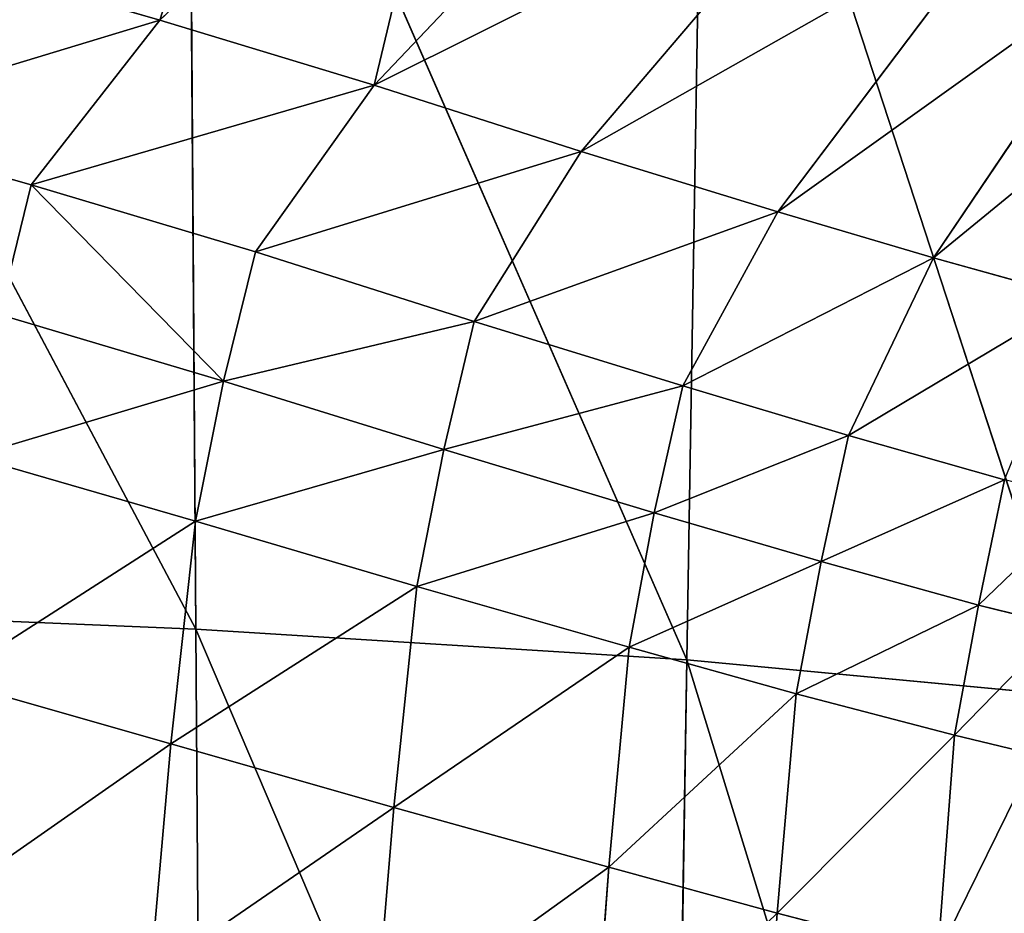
# Model space of a CAD drawing. Extents: x 0 to 21.4, y 0 to 18.7.
# Tile 327 of 482: x 11.922 to 12.211, y 10.36 to 10.623. Entities that reach past the tile are written whole.
import ezdxf

# ---------------------------------------------------------------- set-up
doc = ezdxf.new("R2010")
doc.units = 0
doc.header["$LTSCALE"] = 2.54
doc.layers.get('0').update_dxf_attribs({"color": 13, "linetype": 'CONTINUOUS'})

# ---------------------------------------------------------------- blocks, each defined once
blk = doc.blocks.new('GRUPUJ_36')
at = {"color": 0}
for p, q in [((4.74202, 10.40085, 3.54943), (4.83161, 10.34048, 3.54391)), ((4.74202, 10.40085, 3.54943), (4.83161, 10.34048, 3.54391)), ((4.62543, 10.27328, 1.67212), (4.96067, 10.38264, 1.99458)), ((4.62543, 10.27328, 1.67212), (4.96067, 10.38264, 1.99458)), ((4.83161, 10.34048, 3.54391), (4.84344, 10.38321, 3.42414)), ((4.83161, 10.34048, 3.54391), (4.84344, 10.38321, 3.42414)), ((4.94986, 10.26796, 1.79393), (4.96067, 10.38264, 1.99458)), ((4.94986, 10.26796, 1.79393), (4.96067, 10.38264, 1.99458)), ((4.93383, 10.35369, 3.40472), (4.93977, 10.37811, 3.31183)), ((4.93383, 10.35369, 3.40472), (4.93977, 10.37811, 3.31183)), ((4.97209, 10.3467, 3.39006), (4.97789, 10.37073, 3.30038)), ((4.97209, 10.3467, 3.39006), (4.97789, 10.37073, 3.30038)), ((4.94986, 10.26796, 1.79393), (5.27373, 10.36735, 2.1536)), ((4.94986, 10.26796, 1.79393), (5.27373, 10.36735, 2.1536)), ((4.72978, 10.36128, 3.66825), (4.81808, 10.29469, 3.66342)), ((4.72978, 10.36128, 3.66825), (4.81808, 10.29469, 3.66342)), ((4.88388, 10.31551, 3.54023), (4.89689, 10.36137, 3.42025)), ((4.88388, 10.31551, 3.54023), (4.89689, 10.36137, 3.42025)), ((4.89689, 10.36137, 3.42025), (4.93383, 10.35369, 3.40472)), ((4.89689, 10.36137, 3.42025), (4.93383, 10.35369, 3.40472)), ((4.92099, 10.3074, 3.52124), (4.93383, 10.35369, 3.40472)), ((4.92099, 10.3074, 3.52124), (4.93383, 10.35369, 3.40472)), ((4.93383, 10.35369, 3.40472), (4.97209, 10.3467, 3.39006)), ((4.93383, 10.35369, 3.40472), (4.97209, 10.3467, 3.39006)), ((4.95985, 10.30011, 3.50334), (4.97209, 10.3467, 3.39006)), ((4.95985, 10.30011, 3.50334), (4.97209, 10.3467, 3.39006)), ((4.97209, 10.3467, 3.39006), (5.03672, 10.34177, 3.3741)), ((4.97209, 10.3467, 3.39006), (5.03672, 10.34177, 3.3741)), ((5.02445, 10.29454, 3.48436), (5.03672, 10.34177, 3.3741)), ((5.02445, 10.29454, 3.48436), (5.03672, 10.34177, 3.3741)), ((4.81808, 10.29469, 3.66342), (4.83161, 10.34048, 3.54391)), ((4.81808, 10.29469, 3.66342), (4.83161, 10.34048, 3.54391)), ((4.83161, 10.34048, 3.54391), (4.88388, 10.31551, 3.54023)), ((4.83161, 10.34048, 3.54391), (4.88388, 10.31551, 3.54023)), ((4.86926, 10.26675, 3.66004), (4.88388, 10.31551, 3.54023)), ((4.86926, 10.26675, 3.66004), (4.88388, 10.31551, 3.54023)), ((4.88388, 10.31551, 3.54023), (4.92099, 10.3074, 3.52124)), ((4.88388, 10.31551, 3.54023), (4.92099, 10.3074, 3.52124)), ((4.71336, 10.31088, 3.78401), (4.80024, 10.23688, 3.77963)), ((4.71336, 10.31088, 3.78401), (4.80024, 10.23688, 3.77963)), ((4.90663, 10.25835, 3.63753), (4.92099, 10.3074, 3.52124)), ((4.90663, 10.25835, 3.63753), (4.92099, 10.3074, 3.52124)), ((4.92099, 10.3074, 3.52124), (4.95985, 10.30011, 3.50334)), ((4.92099, 10.3074, 3.52124), (4.95985, 10.30011, 3.50334)), ((4.94617, 10.25092, 3.61633), (4.95985, 10.30011, 3.50334)), ((4.94617, 10.25092, 3.61633), (4.95985, 10.30011, 3.50334)), ((4.95985, 10.30011, 3.50334), (5.02445, 10.29454, 3.48436)), ((4.95985, 10.30011, 3.50334), (5.02445, 10.29454, 3.48436)), ((4.80024, 10.23688, 3.77963), (4.81808, 10.29469, 3.66342)), ((4.80024, 10.23688, 3.77963), (4.81808, 10.29469, 3.66342)), ((4.81808, 10.29469, 3.66342), (4.86926, 10.26675, 3.66004)), ((4.81808, 10.29469, 3.66342), (4.86926, 10.26675, 3.66004)), ((5.01087, 10.245, 3.59431), (5.02445, 10.29454, 3.48436)), ((5.01087, 10.245, 3.59431), (5.02445, 10.29454, 3.48436)), ((5.02445, 10.29454, 3.48436), (5.09033, 10.28977, 3.46696)), ((5.02445, 10.29454, 3.48436), (5.09033, 10.28977, 3.46696)), ((4.62543, 10.27328, 1.67212), (4.94986, 10.26796, 1.79393)), ((4.62543, 10.27328, 1.67212), (4.94986, 10.26796, 1.79393)), ((4.61421, 10.12118, 1.51565), (4.94986, 10.26796, 1.79393)), ((4.61421, 10.12118, 1.51565), (4.94986, 10.26796, 1.79393)), ((4.85032, 10.20541, 3.7764), (4.86926, 10.26675, 3.66004)), ((4.85032, 10.20541, 3.7764), (4.86926, 10.26675, 3.66004)), ((4.86926, 10.26675, 3.66004), (4.90663, 10.25835, 3.63753)), ((4.86926, 10.26675, 3.66004), (4.90663, 10.25835, 3.63753)), ((4.94087, 10.12346, 1.60996), (4.94986, 10.26796, 1.79393)), ((4.94087, 10.12346, 1.60996), (4.94986, 10.26796, 1.79393)), ((4.94986, 10.26796, 1.79393), (5.26746, 10.26268, 1.9229)), ((4.94986, 10.26796, 1.79393), (5.26746, 10.26268, 1.9229)), ((4.94087, 10.12346, 1.60996), (5.26746, 10.26268, 1.9229)), ((4.94087, 10.12346, 1.60996), (5.26746, 10.26268, 1.9229)), ((4.69512, 10.2572, 3.89916), (4.78075, 10.17593, 3.89547)), ((4.69512, 10.2572, 3.89916), (4.78075, 10.17593, 3.89547)), ((4.888, 10.1964, 3.74993), (4.90663, 10.25835, 3.63753)), ((4.888, 10.1964, 3.74993), (4.90663, 10.25835, 3.63753)), ((4.90663, 10.25835, 3.63753), (4.94617, 10.25092, 3.61633)), ((4.90663, 10.25835, 3.63753), (4.94617, 10.25092, 3.61633)), ((4.92835, 10.1885, 3.72499), (4.94617, 10.25092, 3.61633)), ((4.92835, 10.1885, 3.72499), (4.94617, 10.25092, 3.61633)), ((4.94617, 10.25092, 3.61633), (5.01087, 10.245, 3.59431)), ((4.94617, 10.25092, 3.61633), (5.01087, 10.245, 3.59431)), ((4.99338, 10.18178, 3.69944), (5.01087, 10.245, 3.59431)), ((4.99338, 10.18178, 3.69944), (5.01087, 10.245, 3.59431)), ((5.01087, 10.245, 3.59431), (5.07721, 10.24003, 3.5742)), ((5.01087, 10.245, 3.59431), (5.07721, 10.24003, 3.5742)), ((4.78075, 10.17593, 3.89547), (4.80024, 10.23688, 3.77963)), ((4.78075, 10.17593, 3.89547), (4.80024, 10.23688, 3.77963)), ((4.80024, 10.23688, 3.77963), (4.85032, 10.20541, 3.7764)), ((4.80024, 10.23688, 3.77963), (4.85032, 10.20541, 3.7764)), ((4.82979, 10.14104, 3.89252), (4.85032, 10.20541, 3.7764)), ((4.82979, 10.14104, 3.89252), (4.85032, 10.20541, 3.7764)), ((4.85032, 10.20541, 3.7764), (4.888, 10.1964, 3.74993)), ((4.85032, 10.20541, 3.7764), (4.888, 10.1964, 3.74993)), ((4.67651, 10.20087, 3.9989), (4.76167, 10.11294, 3.99364)), ((4.67651, 10.20087, 3.9989), (4.76167, 10.11294, 3.99364)), ((4.86787, 10.13158, 3.86198), (4.888, 10.1964, 3.74993)), ((4.86787, 10.13158, 3.86198), (4.888, 10.1964, 3.74993)), ((4.888, 10.1964, 3.74993), (4.92835, 10.1885, 3.72499)), ((4.888, 10.1964, 3.74993), (4.92835, 10.1885, 3.72499)), ((4.90912, 10.12337, 3.83321), (4.92835, 10.1885, 3.72499)), ((4.90912, 10.12337, 3.83321), (4.92835, 10.1885, 3.72499)), ((4.92835, 10.1885, 3.72499), (4.99338, 10.18178, 3.69944)), ((4.92835, 10.1885, 3.72499), (4.99338, 10.18178, 3.69944)), ((4.97459, 10.11614, 3.8041), (4.99338, 10.18178, 3.69944)), ((4.97459, 10.11614, 3.8041), (4.99338, 10.18178, 3.69944)), ((4.99338, 10.18178, 3.69944), (5.06048, 10.17615, 3.67614)), ((4.99338, 10.18178, 3.69944), (5.06048, 10.17615, 3.67614)), ((4.76167, 10.11294, 3.99364), (4.78075, 10.17593, 3.89547)), ((4.76167, 10.11294, 3.99364), (4.78075, 10.17593, 3.89547)), ((4.78075, 10.17593, 3.89547), (4.82979, 10.14104, 3.89252)), ((4.78075, 10.17593, 3.89547), (4.82979, 10.14104, 3.89252)), ((4.81009, 10.07501, 3.98981), (4.82979, 10.14104, 3.89252)), ((4.81009, 10.07501, 3.98981), (4.82979, 10.14104, 3.89252)), ((4.82979, 10.14104, 3.89252), (4.86787, 10.13158, 3.86198)), ((4.82979, 10.14104, 3.89252), (4.86787, 10.13158, 3.86198)), ((4.84824, 10.0656, 3.95473), (4.86787, 10.13158, 3.86198)), ((4.84824, 10.0656, 3.95473), (4.86787, 10.13158, 3.86198)), ((4.86787, 10.13158, 3.86198), (4.90912, 10.12337, 3.83321)), ((4.86787, 10.13158, 3.86198), (4.90912, 10.12337, 3.83321)), ((4.94087, 10.12346, 1.60996), (5.2622, 10.12573, 1.71069)), ((4.94087, 10.12346, 1.60996), (5.2622, 10.12573, 1.71069)), ((4.60542, 9.94559, 1.37787), (4.94087, 10.12346, 1.60996)), ((4.60542, 9.94559, 1.37787), (4.94087, 10.12346, 1.60996)), ((4.61421, 10.12118, 1.51565), (4.94087, 10.12346, 1.60996)), ((4.61421, 10.12118, 1.51565), (4.94087, 10.12346, 1.60996)), ((4.89007, 10.05756, 3.9216), (4.90912, 10.12337, 3.83321)), ((4.89007, 10.05756, 3.9216), (4.90912, 10.12337, 3.83321)), ((4.90912, 10.12337, 3.83321), (4.97459, 10.11614, 3.8041)), ((4.90912, 10.12337, 3.83321), (4.97459, 10.11614, 3.8041)), ((4.9337, 9.95276, 1.44728), (4.94087, 10.12346, 1.60996)), ((4.9337, 9.95276, 1.44728), (4.94087, 10.12346, 1.60996)), ((4.95583, 10.05044, 3.88801), (4.97459, 10.11614, 3.8041)), ((4.95583, 10.05044, 3.88801), (4.97459, 10.11614, 3.8041)), ((4.97459, 10.11614, 3.8041), (5.04255, 10.11015, 3.7776)), ((4.97459, 10.11614, 3.8041), (5.04255, 10.11015, 3.7776)), ((4.74404, 10.05227, 4.0828), (4.76167, 10.11294, 3.99364)), ((4.74404, 10.05227, 4.0828), (4.76167, 10.11294, 3.99364)), ((4.76167, 10.11294, 3.99364), (4.81009, 10.07501, 3.98981)), ((4.76167, 10.11294, 3.99364), (4.81009, 10.07501, 3.98981)), ((4.79222, 10.01186, 4.07765), (4.81009, 10.07501, 3.98981)), ((4.79222, 10.01186, 4.07765), (4.81009, 10.07501, 3.98981)), ((4.81009, 10.07501, 3.98981), (4.84824, 10.0656, 3.95473)), ((4.81009, 10.07501, 3.98981), (4.84824, 10.0656, 3.95473))]:
    blk.add_line(p, q, dxfattribs=at)
mesh = blk.add_polyface(dxfattribs=at)
corners = [(4.75232, 10.43716, 3.43021), (4.83161, 10.34048, 3.54391), (4.84344, 10.38321, 3.42414), (4.74202, 10.40085, 3.54943)]
mesh.append_faces([[corners[k] for k in face] for face in [(0, 1, 2), (1, 0, 3)]], dxfattribs={"vtx0": -1, "color": 0})
mesh = blk.add_polyface(dxfattribs=at)
corners = [(4.74202, 10.40085, 3.54943), (4.81808, 10.29469, 3.66342), (4.83161, 10.34048, 3.54391), (4.72978, 10.36128, 3.66825)]
mesh.append_faces([[corners[k] for k in face] for face in [(0, 1, 2), (1, 0, 3)]], dxfattribs={"vtx0": -1, "color": 0})
mesh = blk.add_polyface(dxfattribs=at)
corners = [(4.96067, 10.38264, 1.99458), (4.62543, 10.27328, 1.67212), (4.63909, 10.39806, 1.84332)]
mesh.append_faces([[corners[k] for k in face] for face in [(0, 1, 2)]], dxfattribs={"color": 0})
mesh = blk.add_polyface(dxfattribs=at)
corners = [(4.90269, 10.38607, 3.32402), (4.93383, 10.35369, 3.40472), (4.93977, 10.37811, 3.31183), (4.89689, 10.36137, 3.42025)]
mesh.append_faces([[corners[k] for k in face] for face in [(0, 1, 2), (1, 0, 3)]], dxfattribs={"vtx0": -1, "color": 0})
mesh = blk.add_polyface(dxfattribs=at)
corners = [(4.96067, 10.38264, 1.99458), (4.94986, 10.26796, 1.79393), (4.62543, 10.27328, 1.67212)]
mesh.append_faces([[corners[k] for k in face] for face in [(0, 1, 2)]], dxfattribs={"color": 0})
mesh = blk.add_polyface(dxfattribs=at)
corners = [(4.84344, 10.38321, 3.42414), (4.88388, 10.31551, 3.54023), (4.89689, 10.36137, 3.42025), (4.83161, 10.34048, 3.54391)]
mesh.append_faces([[corners[k] for k in face] for face in [(0, 1, 2), (1, 0, 3)]], dxfattribs={"vtx0": -1, "color": 0})
mesh = blk.add_polyface(dxfattribs=at)
corners = [(5.27373, 10.36735, 2.1536), (4.94986, 10.26796, 1.79393), (4.96067, 10.38264, 1.99458)]
mesh.append_faces([[corners[k] for k in face] for face in [(0, 1, 2)]], dxfattribs={"color": 0})
mesh = blk.add_polyface(dxfattribs=at)
corners = [(4.93977, 10.37811, 3.31183), (4.97209, 10.3467, 3.39006), (4.97789, 10.37073, 3.30038), (4.93383, 10.35369, 3.40472)]
mesh.append_faces([[corners[k] for k in face] for face in [(0, 1, 2), (1, 0, 3)]], dxfattribs={"vtx0": -1, "color": 0})
mesh = blk.add_polyface(dxfattribs=at)
corners = [(4.97789, 10.37073, 3.30038), (5.03672, 10.34177, 3.3741), (5.04284, 10.3654, 3.28822), (4.97209, 10.3467, 3.39006)]
mesh.append_faces([[corners[k] for k in face] for face in [(0, 1, 2), (1, 0, 3)]], dxfattribs={"vtx0": -1, "color": 0})
mesh = blk.add_polyface(dxfattribs=at)
corners = [(5.27373, 10.36735, 2.1536), (5.26746, 10.26268, 1.9229), (4.94986, 10.26796, 1.79393)]
mesh.append_faces([[corners[k] for k in face] for face in [(0, 1, 2)]], dxfattribs={"color": 0})
mesh = blk.add_polyface(dxfattribs=at)
corners = [(4.72978, 10.36128, 3.66825), (4.80024, 10.23688, 3.77963), (4.81808, 10.29469, 3.66342), (4.71336, 10.31088, 3.78401)]
mesh.append_faces([[corners[k] for k in face] for face in [(0, 1, 2), (1, 0, 3)]], dxfattribs={"vtx0": -1, "color": 0})
mesh = blk.add_polyface(dxfattribs=at)
corners = [(4.89689, 10.36137, 3.42025), (4.92099, 10.3074, 3.52124), (4.93383, 10.35369, 3.40472), (4.88388, 10.31551, 3.54023)]
mesh.append_faces([[corners[k] for k in face] for face in [(0, 1, 2), (1, 0, 3)]], dxfattribs={"vtx0": -1, "color": 0})
mesh = blk.add_polyface(dxfattribs=at)
corners = [(4.93383, 10.35369, 3.40472), (4.95985, 10.30011, 3.50334), (4.97209, 10.3467, 3.39006), (4.92099, 10.3074, 3.52124)]
mesh.append_faces([[corners[k] for k in face] for face in [(0, 1, 2), (1, 0, 3)]], dxfattribs={"vtx0": -1, "color": 0})
mesh = blk.add_polyface(dxfattribs=at)
corners = [(4.97209, 10.3467, 3.39006), (5.02445, 10.29454, 3.48436), (5.03672, 10.34177, 3.3741), (4.95985, 10.30011, 3.50334)]
mesh.append_faces([[corners[k] for k in face] for face in [(0, 1, 2), (1, 0, 3)]], dxfattribs={"vtx0": -1, "color": 0})
mesh = blk.add_polyface(dxfattribs=at)
corners = [(5.03672, 10.34177, 3.3741), (5.09033, 10.28977, 3.46696), (5.10227, 10.33749, 3.35939), (5.02445, 10.29454, 3.48436)]
mesh.append_faces([[corners[k] for k in face] for face in [(0, 1, 2), (1, 0, 3)]], dxfattribs={"vtx0": -1, "color": 0})
mesh = blk.add_polyface(dxfattribs=at)
corners = [(4.83161, 10.34048, 3.54391), (4.86926, 10.26675, 3.66004), (4.88388, 10.31551, 3.54023), (4.81808, 10.29469, 3.66342)]
mesh.append_faces([[corners[k] for k in face] for face in [(0, 1, 2), (1, 0, 3)]], dxfattribs={"vtx0": -1, "color": 0})
mesh = blk.add_polyface(dxfattribs=at)
corners = [(4.88388, 10.31551, 3.54023), (4.90663, 10.25835, 3.63753), (4.92099, 10.3074, 3.52124), (4.86926, 10.26675, 3.66004)]
mesh.append_faces([[corners[k] for k in face] for face in [(0, 1, 2), (1, 0, 3)]], dxfattribs={"vtx0": -1, "color": 0})
mesh = blk.add_polyface(dxfattribs=at)
corners = [(4.71336, 10.31088, 3.78401), (4.78075, 10.17593, 3.89547), (4.80024, 10.23688, 3.77963), (4.69512, 10.2572, 3.89916)]
mesh.append_faces([[corners[k] for k in face] for face in [(0, 1, 2), (1, 0, 3)]], dxfattribs={"vtx0": -1, "color": 0})
mesh = blk.add_polyface(dxfattribs=at)
corners = [(4.92099, 10.3074, 3.52124), (4.94617, 10.25092, 3.61633), (4.95985, 10.30011, 3.50334), (4.90663, 10.25835, 3.63753)]
mesh.append_faces([[corners[k] for k in face] for face in [(0, 1, 2), (1, 0, 3)]], dxfattribs={"vtx0": -1, "color": 0})
mesh = blk.add_polyface(dxfattribs=at)
corners = [(4.95985, 10.30011, 3.50334), (5.01087, 10.245, 3.59431), (5.02445, 10.29454, 3.48436), (4.94617, 10.25092, 3.61633)]
mesh.append_faces([[corners[k] for k in face] for face in [(0, 1, 2), (1, 0, 3)]], dxfattribs={"vtx0": -1, "color": 0})
mesh = blk.add_polyface(dxfattribs=at)
corners = [(4.81808, 10.29469, 3.66342), (4.85032, 10.20541, 3.7764), (4.86926, 10.26675, 3.66004), (4.80024, 10.23688, 3.77963)]
mesh.append_faces([[corners[k] for k in face] for face in [(0, 1, 2), (1, 0, 3)]], dxfattribs={"vtx0": -1, "color": 0})
mesh = blk.add_polyface(dxfattribs=at)
corners = [(5.02445, 10.29454, 3.48436), (5.07721, 10.24003, 3.5742), (5.09033, 10.28977, 3.46696), (5.01087, 10.245, 3.59431)]
mesh.append_faces([[corners[k] for k in face] for face in [(0, 1, 2), (1, 0, 3)]], dxfattribs={"vtx0": -1, "color": 0})
mesh = blk.add_polyface(dxfattribs=at)
corners = [(4.94986, 10.26796, 1.79393), (4.61421, 10.12118, 1.51565), (4.62543, 10.27328, 1.67212)]
mesh.append_faces([[corners[k] for k in face] for face in [(0, 1, 2)]], dxfattribs={"color": 0})
mesh = blk.add_polyface(dxfattribs=at)
corners = [(4.94986, 10.26796, 1.79393), (4.94087, 10.12346, 1.60996), (4.61421, 10.12118, 1.51565)]
mesh.append_faces([[corners[k] for k in face] for face in [(0, 1, 2)]], dxfattribs={"color": 0})
mesh = blk.add_polyface(dxfattribs=at)
corners = [(4.86926, 10.26675, 3.66004), (4.888, 10.1964, 3.74993), (4.90663, 10.25835, 3.63753), (4.85032, 10.20541, 3.7764)]
mesh.append_faces([[corners[k] for k in face] for face in [(0, 1, 2), (1, 0, 3)]], dxfattribs={"vtx0": -1, "color": 0})
mesh = blk.add_polyface(dxfattribs=at)
corners = [(5.26746, 10.26268, 1.9229), (4.94087, 10.12346, 1.60996), (4.94986, 10.26796, 1.79393)]
mesh.append_faces([[corners[k] for k in face] for face in [(0, 1, 2)]], dxfattribs={"color": 0})
mesh = blk.add_polyface(dxfattribs=at)
corners = [(5.26746, 10.26268, 1.9229), (5.2622, 10.12573, 1.71069), (4.94087, 10.12346, 1.60996)]
mesh.append_faces([[corners[k] for k in face] for face in [(0, 1, 2)]], dxfattribs={"color": 0})
mesh = blk.add_polyface(dxfattribs=at)
corners = [(4.78075, 10.17593, 3.89547), (4.67651, 10.20087, 3.9989), (4.76167, 10.11294, 3.99364), (4.69512, 10.2572, 3.89916)]
mesh.append_faces([[corners[k] for k in face] for face in [(0, 1, 2), (1, 0, 3)]], dxfattribs={"vtx0": -1, "color": 0})
mesh = blk.add_polyface(dxfattribs=at)
corners = [(4.90663, 10.25835, 3.63753), (4.92835, 10.1885, 3.72499), (4.94617, 10.25092, 3.61633), (4.888, 10.1964, 3.74993)]
mesh.append_faces([[corners[k] for k in face] for face in [(0, 1, 2), (1, 0, 3)]], dxfattribs={"vtx0": -1, "color": 0})
mesh = blk.add_polyface(dxfattribs=at)
corners = [(4.94617, 10.25092, 3.61633), (4.99338, 10.18178, 3.69944), (5.01087, 10.245, 3.59431), (4.92835, 10.1885, 3.72499)]
mesh.append_faces([[corners[k] for k in face] for face in [(0, 1, 2), (1, 0, 3)]], dxfattribs={"vtx0": -1, "color": 0})
mesh = blk.add_polyface(dxfattribs=at)
corners = [(5.01087, 10.245, 3.59431), (5.06048, 10.17615, 3.67614), (5.07721, 10.24003, 3.5742), (4.99338, 10.18178, 3.69944)]
mesh.append_faces([[corners[k] for k in face] for face in [(0, 1, 2), (1, 0, 3)]], dxfattribs={"vtx0": -1, "color": 0})
mesh = blk.add_polyface(dxfattribs=at)
corners = [(4.80024, 10.23688, 3.77963), (4.82979, 10.14104, 3.89252), (4.85032, 10.20541, 3.7764), (4.78075, 10.17593, 3.89547)]
mesh.append_faces([[corners[k] for k in face] for face in [(0, 1, 2), (1, 0, 3)]], dxfattribs={"vtx0": -1, "color": 0})
mesh = blk.add_polyface(dxfattribs=at)
corners = [(4.85032, 10.20541, 3.7764), (4.86787, 10.13158, 3.86198), (4.888, 10.1964, 3.74993), (4.82979, 10.14104, 3.89252)]
mesh.append_faces([[corners[k] for k in face] for face in [(0, 1, 2), (1, 0, 3)]], dxfattribs={"vtx0": -1, "color": 0})
mesh = blk.add_polyface(dxfattribs=at)
corners = [(4.76167, 10.11294, 3.99364), (4.65853, 10.14585, 4.09056), (4.74404, 10.05227, 4.0828), (4.67651, 10.20087, 3.9989)]
mesh.append_faces([[corners[k] for k in face] for face in [(0, 1, 2), (1, 0, 3)]], dxfattribs={"vtx0": -1, "color": 0})
mesh = blk.add_polyface(dxfattribs=at)
corners = [(4.888, 10.1964, 3.74993), (4.90912, 10.12337, 3.83321), (4.92835, 10.1885, 3.72499), (4.86787, 10.13158, 3.86198)]
mesh.append_faces([[corners[k] for k in face] for face in [(0, 1, 2), (1, 0, 3)]], dxfattribs={"vtx0": -1, "color": 0})
mesh = blk.add_polyface(dxfattribs=at)
corners = [(4.92835, 10.1885, 3.72499), (4.97459, 10.11614, 3.8041), (4.99338, 10.18178, 3.69944), (4.90912, 10.12337, 3.83321)]
mesh.append_faces([[corners[k] for k in face] for face in [(0, 1, 2), (1, 0, 3)]], dxfattribs={"vtx0": -1, "color": 0})
mesh = blk.add_polyface(dxfattribs=at)
corners = [(4.99338, 10.18178, 3.69944), (5.04255, 10.11015, 3.7776), (5.06048, 10.17615, 3.67614), (4.97459, 10.11614, 3.8041)]
mesh.append_faces([[corners[k] for k in face] for face in [(0, 1, 2), (1, 0, 3)]], dxfattribs={"vtx0": -1, "color": 0})
mesh = blk.add_polyface(dxfattribs=at)
corners = [(4.78075, 10.17593, 3.89547), (4.81009, 10.07501, 3.98981), (4.82979, 10.14104, 3.89252), (4.76167, 10.11294, 3.99364)]
mesh.append_faces([[corners[k] for k in face] for face in [(0, 1, 2), (1, 0, 3)]], dxfattribs={"vtx0": -1, "color": 0})
mesh = blk.add_polyface(dxfattribs=at)
corners = [(4.86787, 10.13158, 3.86198), (4.81009, 10.07501, 3.98981), (4.84824, 10.0656, 3.95473), (4.82979, 10.14104, 3.89252)]
mesh.append_faces([[corners[k] for k in face] for face in [(0, 1, 2), (1, 0, 3)]], dxfattribs={"vtx0": -1, "color": 0})
mesh = blk.add_polyface(dxfattribs=at)
corners = [(4.86787, 10.13158, 3.86198), (4.89007, 10.05756, 3.9216), (4.90912, 10.12337, 3.83321), (4.84824, 10.0656, 3.95473)]
mesh.append_faces([[corners[k] for k in face] for face in [(0, 1, 2), (1, 0, 3)]], dxfattribs={"vtx0": -1, "color": 0})
mesh = blk.add_polyface(dxfattribs=at)
corners = [(5.2622, 10.12573, 1.71069), (5.25793, 9.95992, 1.52224), (4.9337, 9.95276, 1.44728)]
mesh.append_faces([[corners[k] for k in face] for face in [(0, 1, 2)]], dxfattribs={"color": 0})
mesh = blk.add_polyface(dxfattribs=at)
corners = [(5.2622, 10.12573, 1.71069), (4.9337, 9.95276, 1.44728), (4.94087, 10.12346, 1.60996)]
mesh.append_faces([[corners[k] for k in face] for face in [(0, 1, 2)]], dxfattribs={"color": 0})
mesh = blk.add_polyface(dxfattribs=at)
corners = [(4.94087, 10.12346, 1.60996), (4.9337, 9.95276, 1.44728), (4.60542, 9.94559, 1.37787)]
mesh.append_faces([[corners[k] for k in face] for face in [(0, 1, 2)]], dxfattribs={"color": 0})
mesh = blk.add_polyface(dxfattribs=at)
corners = [(4.94087, 10.12346, 1.60996), (4.60542, 9.94559, 1.37787), (4.61421, 10.12118, 1.51565)]
mesh.append_faces([[corners[k] for k in face] for face in [(0, 1, 2)]], dxfattribs={"color": 0})
mesh = blk.add_polyface(dxfattribs=at)
corners = [(4.90912, 10.12337, 3.83321), (4.95583, 10.05044, 3.88801), (4.97459, 10.11614, 3.8041), (4.89007, 10.05756, 3.9216)]
mesh.append_faces([[corners[k] for k in face] for face in [(0, 1, 2), (1, 0, 3)]], dxfattribs={"vtx0": -1, "color": 0})
mesh = blk.add_polyface(dxfattribs=at)
corners = [(4.97459, 10.11614, 3.8041), (5.02453, 10.04466, 3.85733), (5.04255, 10.11015, 3.7776), (4.95583, 10.05044, 3.88801)]
mesh.append_faces([[corners[k] for k in face] for face in [(0, 1, 2), (1, 0, 3)]], dxfattribs={"vtx0": -1, "color": 0})
mesh = blk.add_polyface(dxfattribs=at)
corners = [(4.76167, 10.11294, 3.99364), (4.79222, 10.01186, 4.07765), (4.81009, 10.07501, 3.98981), (4.74404, 10.05227, 4.0828)]
mesh.append_faces([[corners[k] for k in face] for face in [(0, 1, 2), (1, 0, 3)]], dxfattribs={"vtx0": -1, "color": 0})
mesh = blk.add_polyface(dxfattribs=at)
corners = [(4.84824, 10.0656, 3.95473), (4.79222, 10.01186, 4.07765), (4.83026, 10.00317, 4.03796), (4.81009, 10.07501, 3.98981)]
mesh.append_faces([[corners[k] for k in face] for face in [(0, 1, 2), (1, 0, 3)]], dxfattribs={"vtx0": -1, "color": 0})
blk = doc.blocks.new('GRUPUJ_37')
at = {"color": 0}
blk.add_blockref('GRUPUJ_36', (0, 0, -0.61175), dxfattribs=at)
blk = doc.blocks.new('KOMPONENT_7')
at = {"color": 253, "rotation": 270.0000000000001}
blk.add_blockref('GRUPUJ_37', (1.85, 15.38405, 1.11856), dxfattribs=at)

msp = doc.modelspace()

# ---------------------------------------------------------------- block references
at = {"color": 0}
msp.add_blockref('KOMPONENT_7', (0, 0), dxfattribs=at)

doc.saveas('drawing.dxf')
